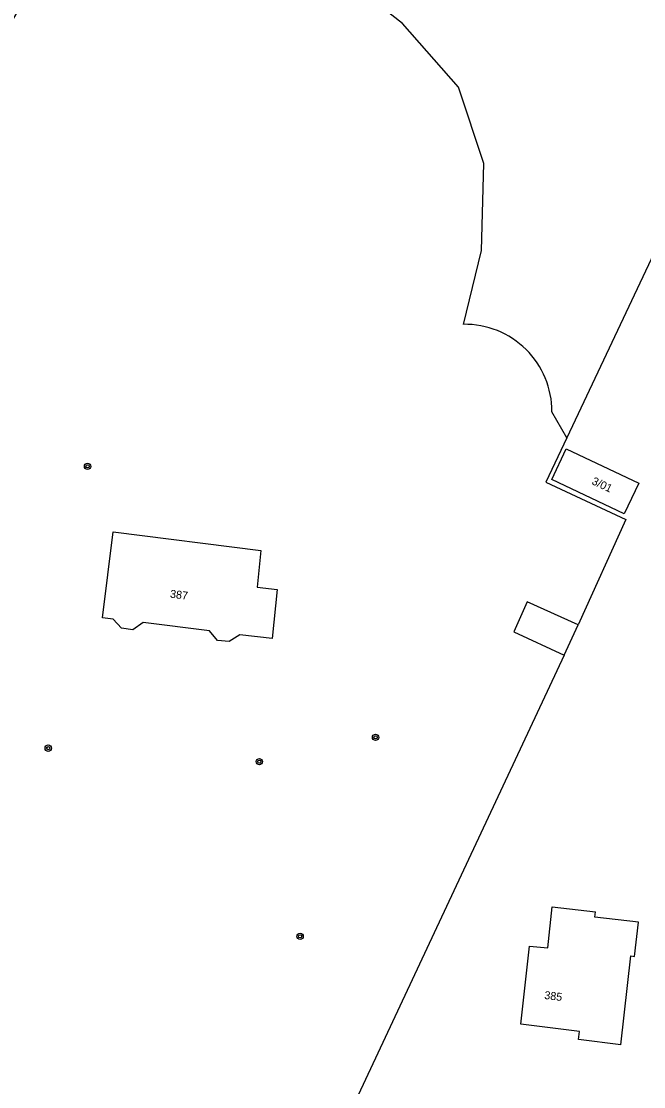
# Model space of a CAD drawing. Extents: x 131000 to 133014, y 396499 to 399001.
# Drawn here: x 131442 to 131519.7, y 396569.5 to 396702.6 of the extents above; entities that cross this region are included whole.
import ezdxf

# ---------------------------------------------------------------- set-up
doc = ezdxf.new("R2010")
doc.units = 0
for name, color, linetype in [('gg-anno-huisnummerreeks BGT', 7, 'Continuous'), ('gg-bbg-gedigitaliseerde bebouwing', 7, 'Continuous'), ('gg-bbg-gedigitaliseerde bijgebouw', 7, 'Continuous'), ('gg-bbg-hoofdgebouw', 7, 'Continuous'), ('gt-grn-groengrens', 7, 'Continuous'), ('gt-symb-boom', 7, 'Continuous')]:
    doc.layers.add(name, color=color, linetype=linetype)

# ---------------------------------------------------------------- blocks, each defined once
blk = doc.blocks.new('gt0-BOOM')
at = {"layer": 'gt-symb-boom'}
for radius in [0.4, 0.2]:
    blk.add_circle((0, 0), radius, dxfattribs=at)

msp = doc.modelspace()

# ---------------------------------------------------------------- linework, layer by layer
at = {"layer": 'gg-bbg-gedigitaliseerde bebouwing'}
msp.add_line((131513.64, 396590.65), (131513.71, 396591.32), dxfattribs=at)
for points in [[(131452.11, 396628.06), (131453.47, 396638.78), (131471.89, 396636.44), (131471.45, 396631.89), (131473.94, 396631.56), (131473.3, 396625.46)], [(131504.37, 396577.28), (131505.46, 396587.04), (131507.76, 396586.84), (131508.31, 396591.95), (131513.71, 396591.32)]]:
    msp.add_lwpolyline(points, dxfattribs=at)
at = {"layer": 'gg-bbg-gedigitaliseerde bijgebouw'}
for p, q in [((131511.55, 396627.17), (131505.19, 396630.05)), ((131509.79, 396623.36), (131511.55, 396627.17))]:
    msp.add_line(p, q, dxfattribs=at)
msp.add_lwpolyline([(131505.19, 396630.05), (131503.52, 396626.3), (131509.79, 396623.36)], dxfattribs=at)
at = {"layer": 'gg-bbg-hoofdgebouw'}
msp.add_line((131510.05, 396649.14), (131519.12, 396644.86), dxfattribs=at)
for points in [[(131519.12, 396644.86), (131517.3, 396641.02), (131508.24, 396645.3), (131510.05, 396649.14)], [(131473.3, 396625.46), (131469.27, 396625.93), (131467.94, 396625.08), (131466.5, 396625.22), (131465.5, 396626.4), (131457.2, 396627.46), (131455.9, 396626.55), (131454.48, 396626.73), (131453.46, 396627.87), (131452.11, 396628.06)], [(131516.87, 396574.72), (131518.13, 396585.8), (131518.57, 396585.75), (131519.06, 396590.03), (131513.64, 396590.65)], [(131516.87, 396574.72), (131511.6, 396575.36), (131511.72, 396576.36), (131504.37, 396577.28)]]:
    msp.add_lwpolyline(points, dxfattribs=at)
at = {"layer": 'gt-grn-groengrens'}
for p, q in [((131510.12, 396650.53), (131508.26, 396653.79)), ((131509.79, 396623.36), (131481.94, 396563.86))]:
    msp.add_line(p, q, dxfattribs=at)
for points in [[(131546.98, 396728.29), (131540.71, 396702.49), (131537.98, 396700.45), (131537.91, 396688.55), (131528.75, 396689.95), (131510.12, 396650.53)], [(131497.23, 396664.7), (131499.46, 396673.94), (131499.77, 396684.78), (131496.59, 396694.34), (131489.58, 396702.3), (131481.18, 396708.88), (131476.59, 396711), (131468.47, 396711.71), (131450.11, 396709.94), (131443.05, 396706.41), (131439.51, 396700.44), (131422.73, 396682.69), (131419.84, 396665.34), (131419.73, 396647.15), (131422.51, 396636.84), (131439.87, 396628.61), (131433.06, 396620.4)], [(131510.12, 396650.53), (131507.5, 396644.99), (131517.51, 396640.32), (131511.55, 396627.17)]]:
    msp.add_lwpolyline(points, dxfattribs=at)
msp.add_arc((131497.37, 396653.81), 10.9, 359.9003, 90.7366, dxfattribs=at)

# ---------------------------------------------------------------- block references
at = {"layer": 'gt-symb-boom'}
for p in [(131450.26, 396646.96), (131486.24, 396613.11), (131445.35, 396611.76), (131471.72, 396610.08), (131476.81, 396588.26)]:
    msp.add_blockref('gt0-BOOM', p, dxfattribs=at)

# ---------------------------------------------------------------- texts
at = {"layer": 'gg-anno-huisnummerreeks BGT'}
for s, rotation, p in [('3/01', 334.7, (131513.15, 396644.78)), ('387', 352.7, (131460.52, 396630.57)), ('385', 352.9, (131507.27, 396580.44))]:
    msp.add_text(s, height=1, rotation=rotation, dxfattribs=at).set_placement(p)

doc.saveas('drawing.dxf')
